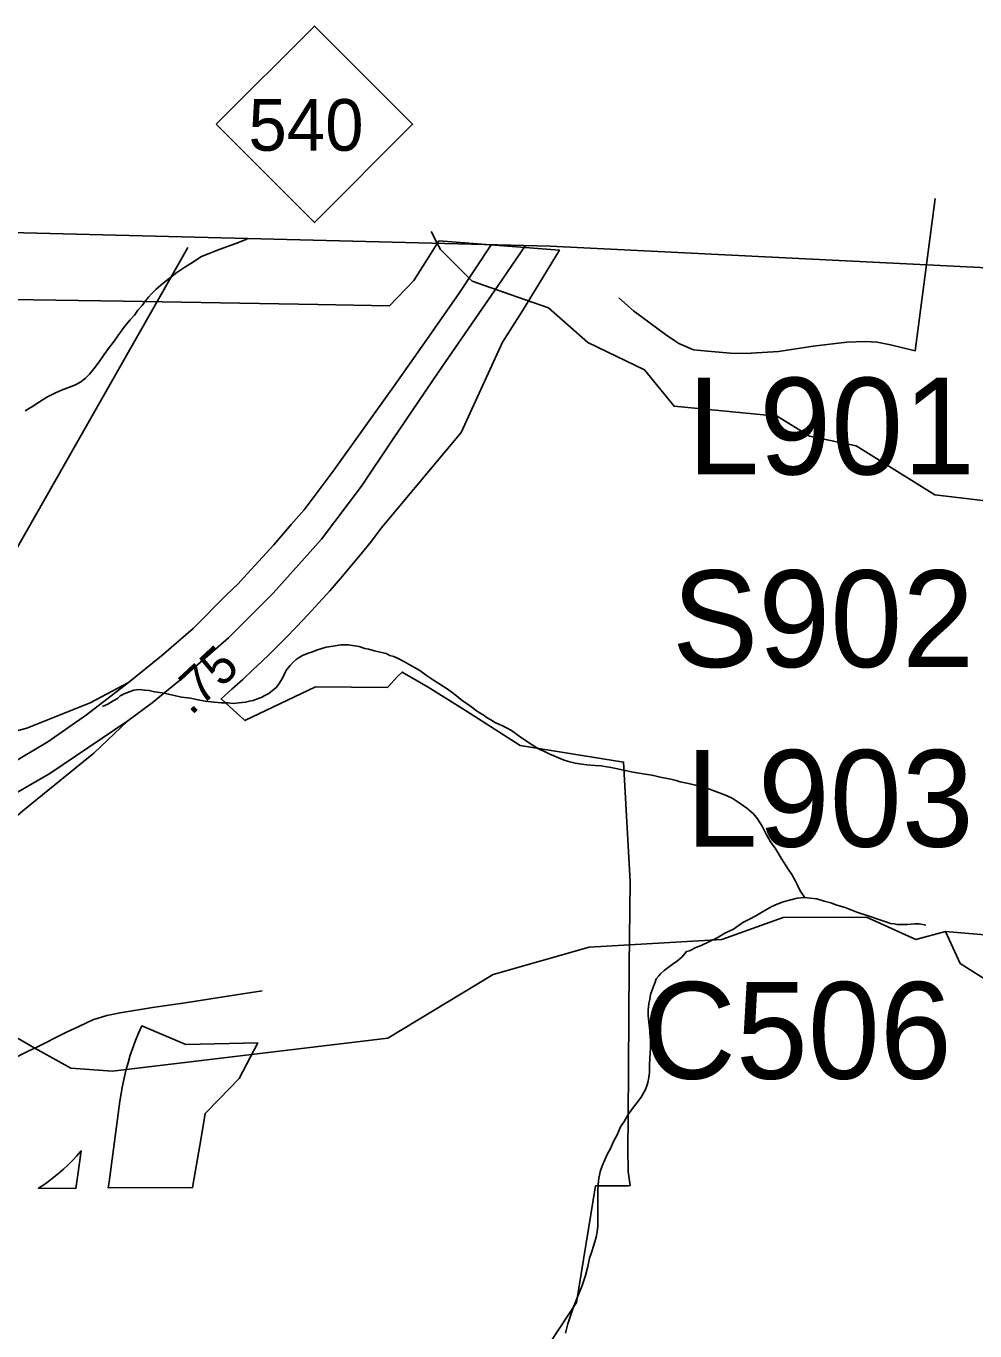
# Model space of a CAD drawing. Extents: x 2001466 to 2224147, y 644118 to 847247.
# Drawn here: x 2047181 to 2050398, y 767077 to 771502 of the extents above; entities that cross this region are included whole.
import ezdxf

# ---------------------------------------------------------------- set-up
doc = ezdxf.new("R2010")
doc.units = 0
for name, color, linetype in [('Exist Boundary Political City Limit New Hole', 7, 'Continuous'), ('Exist Boundary Political CountyLine', 7, 'Continuous'), ('Exist Hydrographic Lake Shore', 7, 'Continuous'), ('Exist Hydrographic Misc Water Feature', 7, 'Continuous'), ('Exist Road Non-System Type 51', 7, 'Continuous'), ('Exist Road Primary Interstate Ramp 1 Lane Attributed', 7, 'Continuous'), ('Exist Road Primary Interstate Structure Cantilever Sign Number Label', 7, 'Continuous'), ('Exist Road Primary Interstate Structure Ovrhead Sign Number Label', 7, 'Continuous'), ('Exist Road Primary NC Service Mileage Hundredths English Label', 7, 'Continuous'), ('Exist Road Primary NC Shield CELL', 7, 'Continuous'), ('Exist Road Primary NC Shield Number Label', 7, 'Continuous'), ('Exist Road Primary NC UnDivided 4 Lane Attributed', 7, 'Continuous'), ('Exist Road Secondary Structure Culvert Number Label', 7, 'Continuous'), ('Exist Utilities Electrical Transmission Line', 7, 'Continuous'), ('Map Preparation Boundary City Limit Buffer Line', 7, 'Continuous')]:
    doc.layers.add(name, color=color, linetype=linetype)

msp = doc.modelspace()

# ---------------------------------------------------------------- linework, layer by layer
at = {"layer": 'Exist Boundary Political City Limit New Hole'}
for points in [[(2047534.6, 768011.8), (2047526.9, 767986.2), (2047519.9, 767960.4), (2047513.6, 767934.4), (2047508.1, 767908.2), (2047503.4, 767881.9), (2047499.4, 767855.5), (2047488.1, 767770.3), (2047462.9, 767582.2), (2047459.9, 767561.7), (2047745.9, 767563.1), (2047774.5, 767732.1), (2047788.5, 767813.8), (2047835.9, 767862.4), (2047904.2, 767932.4), (2047966.9, 768053.7), (2047723, 768048.2), (2047573.4, 768111.3), (2047562.6, 768086.9), (2047552.5, 768062.1), (2047543.2, 768037.1), (2047534.6, 768011.8)], [(2047355.9, 767598.4), (2047367.8, 767687.1), (2047353.8, 767670.9), (2047339, 767655.2), (2047323.9, 767640.1), (2047308.2, 767625.4), (2047292.1, 767611.3), (2047275.5, 767597.8), (2047258.5, 767584.8), (2047241, 767572.3), (2047223.1, 767560.5), (2047350, 767560.2), (2047355.9, 767598.4)]]:
    msp.add_lwpolyline(points, dxfattribs=at)
at = {"layer": 'Exist Boundary Political CountyLine'}
msp.add_lwpolyline([(2027743, 770860.1), (2032512.5, 770820), (2036992.3, 770745.1), (2042490.6, 770640.9), (2045862.5, 770603.7), (2047082.9, 770803.2), (2048958.4, 770754.9), (2050439.2, 770682)], dxfattribs=at)
at = {"layer": 'Exist Hydrographic Lake Shore'}
for points in [[(2050298.1, 768431.7), (2050590.1, 768406), (2050907.2, 768248.6), (2051057, 768215.9), (2051373, 768258.7), (2051548.1, 768458.5), (2051556.1, 768566.7), (2051481.1, 768765.1), (2051221.1, 769200.2), (2050996.1, 769414.8), (2050879.1, 769597.6), (2050854, 769696.6)], [(2051707.1, 767782.7), (2051383.1, 767664.7), (2051308, 767672.7), (2051174.1, 767865.8), (2050649, 768132.4), (2050348, 768322.3), (2050298.1, 768431.7)]]:
    msp.add_lwpolyline(points, dxfattribs=at)
at = {"layer": 'Exist Hydrographic Misc Water Feature'}
for p, q in [((2048579.8, 770756.1), (2048554.8, 770804.9)), ((2046882.2, 768222.7), (2047211.4, 768036.2))]:
    msp.add_line(p, q, dxfattribs=at)
for points in [[(2047178.7, 770197), (2047201, 770211), (2047223, 770225.2), (2047251.1, 770243.2), (2047278.8, 770257.2), (2047300.9, 770267.3), (2047329, 770277.2), (2047349.1, 770285.5), (2047366.7, 770295.4), (2047382.9, 770307.6), (2047396.7, 770321.3), (2047410.6, 770339.5), (2047428.6, 770363.5), (2047446.3, 770387.6), (2047460.6, 770407.7), (2047480.3, 770433.6), (2047492.2, 770451.6), (2047516.4, 770483.7), (2047534.5, 770505.7), (2047548.6, 770521.8), (2047560.3, 770537.9), (2047574.4, 770554), (2047585.9, 770569.7), (2047596, 770581.9), (2047606, 770593.8), (2047622.4, 770610), (2047646, 770629.9), (2047666.1, 770646), (2047692.1, 770666), (2047720, 770684), (2047739.9, 770696), (2047775.8, 770720.2), (2047802.3, 770730.4), (2047836.1, 770744.3), (2047863.6, 770754.3), (2047892.1, 770764.2), (2047923.8, 770776.4), (2047932.7, 770781.3)], [(2048822.1, 770591.7), (2048694, 770636.5), (2048586.2, 770743.7), (2048579.8, 770756.1)], [(2050854, 769696.6), (2050529, 769880.5), (2050262.1, 769912.1), (2049995.1, 770078.4), (2049837, 770111.1), (2049728.1, 770179), (2049378.1, 770212.4), (2049278, 770335.9), (2049086.1, 770428.4), (2048953, 770545.9), (2048822.1, 770591.7)], [(2047440.7, 769193.8), (2047458.6, 769202), (2047476.8, 769213.8), (2047491, 769221.9), (2047500.8, 769230.1), (2047516.4, 769237.8), (2047532.4, 769244), (2047546.6, 769249.9), (2047564.8, 769252), (2047582.6, 769250.1), (2047598.6, 769248.1), (2047616.7, 769244.2), (2047642.7, 769240.2), (2047664.5, 769236.1), (2047688.7, 769230.4), (2047708.7, 769226.1), (2047738.7, 769222.4), (2047764.5, 769216.4), (2047788.5, 769212.4), (2047818.5, 769208.7), (2047842.9, 769206.6), (2047864.8, 769206.5), (2047882.8, 769204.6), (2047902.7, 769206.9), (2047924.7, 769208.8), (2047938.6, 769212.8), (2047950.7, 769214.5), (2047962.6, 769218.9), (2047978.4, 769225), (2047992.5, 769232.9), (2048004.6, 769238.8), (2048016.5, 769248.8), (2048028.6, 769258.7), (2048036.8, 769268.8), (2048044.8, 769281), (2048050.2, 769290.8), (2048058.4, 769307), (2048064.7, 769319), (2048076.4, 769333), (2048086.5, 769344.9), (2048096.7, 769353.1), (2048106.6, 769360.9), (2048118.2, 769367.3), (2048138.1, 769375.2), (2048152.5, 769379.1), (2048166.2, 769385.1), (2048184.3, 769390.9), (2048198.4, 769395.2), (2048222.6, 769399.3), (2048248.2, 769403.1), (2048264, 769403.1), (2048274.3, 769403.2), (2048288.2, 769401.1), (2048310.2, 769397.3), (2048330.1, 769391.5), (2048342.4, 769389.2), (2048362.3, 769383.4), (2048386.4, 769377.3), (2048402.2, 769373.7), (2048414.5, 769367.7), (2048428.3, 769363.6), (2048440.4, 769357.7), (2048464.4, 769345.6), (2048496.1, 769327.7), (2048516.4, 769315.8), (2048542.7, 769297.6), (2048562.6, 769284.1), (2048584.3, 769269.8), (2048608.5, 769253.9), (2048626.4, 769241.9), (2048640.5, 769230), (2048660.4, 769214), (2048676.6, 769203.8), (2048692.6, 769192.1), (2048708.8, 769179.9), (2048722.9, 769170), (2048734.6, 769164.2), (2048744.7, 769156.2), (2048758.8, 769148.4), (2048770.5, 769140.1), (2048784.5, 769134.3), (2048798.8, 769128.1), (2048812.7, 769120.3), (2048826.7, 769112.5), (2048848.6, 769096.6), (2048860.5, 769088.3), (2048872.8, 769080.4), (2048884.7, 769072.5), (2048897, 769064.6), (2048912.6, 769054.5), (2048922.7, 769048.5), (2048936.6, 769042.7), (2048957.1, 769032.7), (2048970.8, 769026.6), (2048994.8, 769016.8), (2049009, 769010.6), (2049025, 769006.6), (2049043, 769002.6), (2049065, 768998.9), (2049082.8, 768997)], [(2049082.8, 768997), (2049110.9, 768994.7), (2049131, 768992.9), (2049143.1, 768991.1), (2049165, 768987), (2049197, 768980.9), (2049213, 768977.2), (2049232.7, 768973), (2049253, 768969.2), (2049266.9, 768967), (2049303, 768961.2), (2049336.9, 768953.2), (2049367, 768947.4), (2049385, 768943.4), (2049398.8, 768939.3), (2049426.7, 768933.5), (2049450.9, 768927.8), (2049474.9, 768921.7), (2049493.1, 768915.7), (2049516.7, 768907.6), (2049547, 768895.7), (2049575.3, 768883.7), (2049602.8, 768865.8), (2049625.4, 768849.8), (2049647.1, 768829.9), (2049661.5, 768813.9), (2049677, 768788), (2049689.1, 768763.8), (2049705.3, 768735.9), (2049723.6, 768710), (2049741.4, 768680), (2049751.7, 768664.3), (2049765.4, 768642.3), (2049777.7, 768624.3), (2049789.8, 768602.2), (2049795.4, 768590.3), (2049803.4, 768574.1), (2049807.5, 768566.2), (2049821.6, 768546.2)], [(2049420.1, 768363.7), (2049430.2, 768365.4), (2049451.9, 768377.5), (2049469.9, 768383.7), (2049523.9, 768409.6), (2049549.9, 768425.9), (2049579.8, 768439.7), (2049611.6, 768462), (2049635.8, 768473.8), (2049655.7, 768484.2), (2049677.7, 768497.8), (2049709.4, 768516.1), (2049727.9, 768524.3), (2049748, 768532.2), (2049773.6, 768538.1), (2049795.4, 768544.1), (2049821.6, 768546.2)], [(2049821.6, 768546.2), (2049839.7, 768544.3), (2049861.8, 768542.1), (2049887.6, 768534.5), (2049909.6, 768528.4), (2049929.5, 768520.5), (2049958, 768512.5), (2049997.7, 768496.8), (2050035.9, 768484.9), (2050075.5, 768470.8), (2050099.7, 768462.6), (2050111.8, 768458.8), (2050123.9, 768456.9), (2050135.7, 768454.7), (2050147.6, 768454.9), (2050169.8, 768454.8), (2050194, 768456.9), (2050209.6, 768456.9), (2050231.5, 768453.2)], [(2047211.4, 768036.2), (2047333.1, 767967.3), (2047474.2, 767957.9), (2048407.2, 768070), (2048765, 768285.9), (2049090, 768377.6), (2049540.1, 768404.5), (2049748, 768479), (2050031, 768479.7), (2050198.1, 768404.1), (2050298.1, 768431.7)], [(2049010.6, 767068.8), (2049018.4, 767100.9), (2049026.2, 767124.9), (2049036.5, 767155), (2049054.3, 767200.9), (2049066.2, 767231.2), (2049078.1, 767265.1), (2049086.1, 767295.1), (2049092, 767323), (2049098, 767343.2), (2049105.8, 767367.2), (2049113.8, 767395.2), (2049117.7, 767413.2), (2049119.7, 767433.2), (2049119.7, 767453.1), (2049119.9, 767469.3), (2049119.9, 767485.1), (2049119.7, 767509.1), (2049119.3, 767533.1), (2049119.3, 767553), (2049121.4, 767572.9), (2049123.4, 767594.9), (2049129.3, 767621.2), (2049135.5, 767639.3), (2049143.5, 767657.2), (2049151.1, 767675.1), (2049163.4, 767697.2), (2049171.4, 767717.1), (2049185.1, 767741.3), (2049197, 767769.1), (2049208.9, 767787.2), (2049223.1, 767811), (2049241.1, 767835.5), (2049253.2, 767851.1), (2049266.7, 767869.3), (2049280.9, 767895.5), (2049287, 767911.3), (2049290.7, 767923.3), (2049292.6, 767937.6), (2049294.8, 767953.5), (2049294.6, 767977.5), (2049296.5, 768001.5), (2049298.7, 768035.2), (2049298.7, 768055.5), (2049298.5, 768075.4), (2049292.2, 768123.5), (2049290.5, 768147.2), (2049290.7, 768165.5), (2049292.4, 768185.5), (2049296.3, 768201.5), (2049298.5, 768217.4), (2049306.3, 768239.4), (2049313.9, 768259.3), (2049318, 768271.3), (2049326.2, 768281.4), (2049332.1, 768287.4), (2049344.4, 768299.3), (2049358, 768309.4), (2049371.9, 768319.4), (2049390.2, 768331.3), (2049406.2, 768345.5), (2049415.9, 768358.2), (2049420.1, 768363.7)]]:
    msp.add_lwpolyline(points, dxfattribs=at)
at = {"layer": 'Exist Road Non-System Type 51'}
for points in [[(2050262.9, 770916.6), (2050195.7, 770400.7), (2050112.1, 770420.4), (2050066.3, 770429.4), (2050026.4, 770432.2), (2049964.3, 770429.5), (2049850, 770415.8), (2049731.7, 770398.2), (2049639.5, 770392.1), (2049583.5, 770391.3), (2049491.7, 770399.1), (2049443.8, 770404.1), (2049394.2, 770425.1), (2049381.3, 770433.9)], [(2049381.3, 770433.9), (2049348.8, 770456.1), (2049240.5, 770536.3), (2049191.1, 770580.4)], [(2047981.3, 768229.9), (2047887, 768215.8), (2047720.4, 768189.3), (2047610.1, 768173.5), (2047499.7, 768155.8), (2047455.5, 768146.7), (2047407.2, 768131.6), (2047362.8, 768110.6), (2047318.4, 768089.5), (2047211.4, 768036.2)], [(2047211.4, 768036.2), (2047191.1, 768026.1), (2047075.9, 767970.4), (2047023.5, 767949.5), (2046914.7, 767913.7), (2046743.6, 767859.2), (2046562.8, 767796.4), (2046444, 767762.5), (2046339.4, 767742.7), (2046246, 767732.7)]]:
    msp.add_lwpolyline(points, dxfattribs=at)
at = {"layer": 'Exist Road Primary Interstate Ramp 1 Lane Attributed'}
for points in [[(2045540.7, 768913.2), (2045673.7, 768980.7), (2045928.8, 769083.6), (2045987, 769104.7), (2046026.1, 769113.7), (2046076.3, 769122.7), (2046141.5, 769125.7), (2046213.6, 769118.9), (2046406.4, 769088.4), (2046541.8, 769069.4), (2046610.5, 769061.7), (2046660.2, 769061.7), (2046778.8, 769057.5), (2046849.9, 769057.5), (2046934.5, 769067.1), (2047028.6, 769082.5), (2047097.8, 769097.8), (2047184.3, 769120.9), (2047398.6, 769206.6), (2047528.6, 769275.2)], [(2046162.1, 767868.4), (2046336.4, 767966), (2046409.4, 768011.8), (2046469.9, 768048.3), (2046503.3, 768077.5), (2046533.5, 768109), (2046564.4, 768147.3), (2046602.8, 768199.5), (2046707.2, 768343.3), (2046757.3, 768411.4), (2046788.2, 768449.7), (2046849.1, 768527.6), (2046880.3, 768562.6), (2046932.9, 768620), (2046994.2, 768686.3), (2047050.4, 768737.3), (2047100.1, 768779.6), (2047169.7, 768840.8), (2047218.8, 768879.7), (2047410.8, 769035.5), (2047526.5, 769146.1)]]:
    msp.add_lwpolyline(points, dxfattribs=at)
at = {"layer": 'Exist Road Primary NC Shield CELL'}
msp.add_lwpolyline([(2047825.9, 771168.5), (2048158.9, 771501.5), (2048491.9, 771168.5), (2048158.9, 770835.5)], close=True, dxfattribs=at)
at = {"layer": 'Exist Road Primary NC UnDivided 4 Lane Attributed'}
for points in [[(2048874.6, 770757.1), (2048781.6, 770621.5), (2048580.3, 770330.1), (2048423.7, 770098.2), (2048318.7, 769941.4), (2048182.7, 769761.6), (2048019.4, 769579.1), (2047867.3, 769426.9), (2047701.6, 769282.4), (2047608.9, 769206.5), (2047526.5, 769146.1)], [(2048758.4, 770760.1), (2048649.3, 770595.7), (2048523.8, 770416.1), (2048426.8, 770278.5), (2048222.7, 769992.7), (2048124.5, 769861.2), (2048080.5, 769811), (2048021.3, 769743), (2047918.7, 769630.7), (2047900.2, 769610.2), (2047860.9, 769572.8), (2047747.7, 769458.2), (2047640.1, 769366.1), (2047528.6, 769275.2)], [(2047528.6, 769275.2), (2047386.2, 769165.6), (2047254.7, 769074.4), (2047165.7, 769021.2), (2047070.2, 768962.5), (2046992.4, 768923.7), (2046836.4, 768839.6), (2046671.8, 768766.5), (2046541.7, 768715.7), (2046393.8, 768659.9), (2046231.7, 768607.2), (2045978.3, 768525.9), (2045863.4, 768490.7)], [(2047526.5, 769146.1), (2047261.4, 768966.5), (2047154.1, 768904.7), (2047017.4, 768826.6), (2046869.5, 768751.8), (2046752.8, 768697.5), (2046606.7, 768634.5), (2046492.8, 768596), (2046350.5, 768543.7), (2046134.2, 768473.9), (2045849.8, 768387.1)]]:
    msp.add_lwpolyline(points, dxfattribs=at)
at = {"layer": 'Exist Utilities Electrical Transmission Line'}
for p, q in [((2047729.7, 770751), (2047700, 770698.8)), ((2047700, 770698.8), (2047050.4, 769557))]:
    msp.add_line(p, q, dxfattribs=at)
at = {"layer": 'Map Preparation Boundary City Limit Buffer Line'}
for points in [[(2047052.1, 770576.1), (2047358.9, 770570.9), (2047510.1, 770568.4), (2048170.4, 770557.3), (2048412.9, 770553.2), (2048495.6, 770638.8), (2048546.5, 770719), (2048581.2, 770773.9)], [(2048581.2, 770773.9), (2048989.2, 770741.9), (2048864.6, 770535.7), (2048796, 770429.6), (2048656.5, 770122.9), (2048385.5, 769798.8), (2048351.8, 769755.4), (2048317.4, 769712.5), (2048282.4, 769670.1), (2048246.9, 769628.1), (2048210.8, 769586.6), (2048174, 769545.7), (2048136.8, 769505.2), (2048099, 769465.4), (2048060.6, 769426), (2048033.9, 769398.9), (2048006.6, 769372.2), (2047979.4, 769345.6), (2047951.6, 769319.4), (2047915.6, 769285.9), (2047879.2, 769252.8), (2047842.4, 769220.1), (2047922.6, 769146.7), (2048162.8, 769261.1), (2048406.8, 769258.9), (2048441.2, 769297.2), (2048455.8, 769310.7), (2048544.9, 769260.3), (2048671.2, 769180.2), (2048856.8, 769062.5), (2049207.2, 769005.6), (2049228.8, 768601.2), (2049226.5, 768315.4), (2049222.5, 767797.8), (2049221.6, 767696.8), (2049222.9, 767617.8), (2049228.9, 767569.4), (2049222.6, 767569.3), (2049163.4, 767569.3), (2049112, 767568.9), (2049047, 767173), (2048812, 766815.8)], [(2047534.6, 768011.8), (2047526.9, 767986.2), (2047519.9, 767960.4), (2047513.6, 767934.4), (2047508.1, 767908.2), (2047503.4, 767881.9), (2047499.4, 767855.5), (2047488.1, 767770.3), (2047462.9, 767582.2), (2047459.9, 767561.7), (2047745.9, 767563.1), (2047774.5, 767732.1), (2047788.5, 767813.8), (2047835.9, 767862.4), (2047904.2, 767932.4), (2047966.9, 768053.7), (2047723, 768048.2), (2047573.4, 768111.3), (2047562.6, 768086.9), (2047552.5, 768062.1), (2047543.2, 768037.1), (2047534.6, 768011.8)], [(2047355.9, 767598.4), (2047367.8, 767687.1), (2047353.8, 767670.9), (2047339, 767655.2), (2047323.9, 767640.1), (2047308.2, 767625.4), (2047292.1, 767611.3), (2047275.5, 767597.8), (2047258.5, 767584.8), (2047241, 767572.3), (2047223.1, 767560.5), (2047350, 767560.2), (2047355.9, 767598.4)]]:
    msp.add_lwpolyline(points, dxfattribs=at)

# ---------------------------------------------------------------- texts
at = {"layer": 'Exist Road Primary Interstate Structure Cantilever Sign Number Label'}
for s, p in [('L901', (2049422.8, 769981)), ('L903', (2049418, 768718.7))]:
    msp.add_text(s, height=328.08, dxfattribs=at).set_placement(p)
at = {"layer": 'Exist Road Primary Interstate Structure Ovrhead Sign Number Label'}
msp.add_text('S902', height=328.08, dxfattribs=at).set_placement((2049371.2, 769327.9))
at = {"layer": 'Exist Road Primary NC Service Mileage Hundredths English Label'}
msp.add_text('.75', height=125, rotation=42.8205, dxfattribs=at).set_placement((2047740.5, 769161))
at = {"layer": 'Exist Road Primary NC Shield Number Label'}
msp.add_text('540', height=175, dxfattribs=at).set_placement((2047935, 771078.8))
at = {"layer": 'Exist Road Secondary Structure Culvert Number Label'}
msp.add_text('C506', height=328.08, dxfattribs=at).set_placement((2049271.1, 767931.9))

doc.saveas('drawing.dxf')
